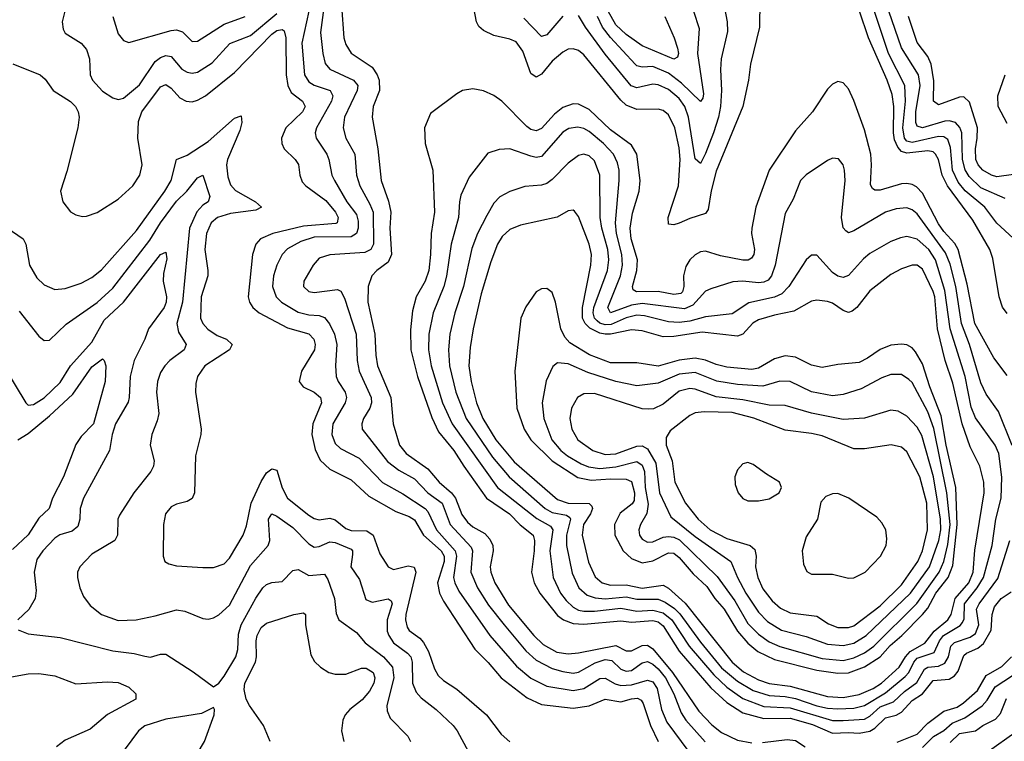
# Model space of a CAD drawing. Header units: inches. Extents: x 1305375 to 1407406, y 744550 to 841633.
# Tile 465 of 509: x 1401358 to 1405079, y 812230 to 814958. Entities that reach past the tile are written whole.
import ezdxf

# ---------------------------------------------------------------- set-up
doc = ezdxf.new("R2010")
doc.units = ezdxf.units.IN
doc.header["$MEASUREMENT"] = 0
doc.layers.add('B4801', color=7, linetype='Continuous')

msp = doc.modelspace()

# ---------------------------------------------------------------- linework, layer by layer
at = {"layer": 'B4801', "color": 5}
for points, elevation in [([(1402520.3, 815110), (1402494.6, 814910), (1402502.9, 814830), (1402512.4, 814792.4), (1402530, 814771.8), (1402619.4, 814730), (1402635, 814710), (1402632.8, 814690), (1402585.7, 814590), (1402580.6, 814550), (1402589.6, 814510), (1402623.8, 814450), (1402631, 814370), (1402642.6, 814330), (1402681.2, 814261.2), (1402693.6, 814230), (1402694.4, 814110), (1402685, 814090), (1402661.4, 814078.6), (1402530, 814069.3), (1402490, 814056.8), (1402466.2, 814030), (1402431.4, 813970), (1402430.3, 813950), (1402450, 813930.3), (1402470, 813926.6), (1402558.2, 813938.2), (1402571.9, 813931.9), (1402585.5, 813905.5), (1402629.7, 813770), (1402633.1, 813670), (1402641.1, 813630), (1402686.3, 813530), (1402687.3, 813510), (1402681.1, 813490), (1402656.4, 813450), (1402650.1, 813430), (1402652.4, 813410), (1402747.6, 813287.6), (1402790, 813255.7), (1402850, 813222.6), (1402899.9, 813170), (1402953.9, 813130), (1402984.9, 813050), (1403064, 812964), (1403068.9, 812950), (1403062.6, 812870), (1403087.8, 812810), (1403130, 812745.4), (1403188.9, 812670), (1403270, 812572.5), (1403310, 812537.4), (1403370, 812505.4), (1403410, 812493.6), (1403450, 812488.3), (1403470, 812491.3), (1403533.1, 812526.9), (1403570, 812539.4), (1403595.5, 812535.5), (1403630, 812502.7), (1403650, 812495.7), (1403670, 812497.8), (1403710, 812526.8), (1403730, 812532.4), (1403750, 812522.3), (1403770, 812504.6), (1403798, 812470), (1403829.8, 812410), (1403857.4, 812337.4), (1403874.7, 812310), (1403948.6, 812228.6)], 1260), ([(1405112.9, 814132.9), (1405050, 814188.5), (1405005.1, 814250), (1404931.3, 814311.3), (1404904.2, 814344.2), (1404882.7, 814390), (1404874.9, 814474.9), (1404864.8, 814504.8), (1404850, 814514.9), (1404830, 814516.5), (1404730, 814494.3), (1404710, 814499.5), (1404701.8, 814510), (1404695.5, 814550), (1404706, 814650), (1404703.1, 814710), (1404641.4, 814830), (1404570, 815043.7)], 1260), ([(1402573.6, 815010), (1402582.5, 814890), (1402590, 814864.6), (1402610, 814832.1), (1402690, 814778.2), (1402708.7, 814750), (1402715.7, 814730), (1402717, 814690), (1402694.1, 814630), (1402690.1, 814589.9), (1402711.3, 814470), (1402723.1, 814350), (1402751.6, 814271.6), (1402760.2, 814230), (1402756.7, 814170), (1402763.3, 814070), (1402750, 814042.2), (1402707.2, 814010), (1402688.9, 813990), (1402675, 813950), (1402673, 813890), (1402699.4, 813770), (1402703.1, 813690), (1402709.7, 813650), (1402760.2, 813530), (1402768.6, 813430), (1402793.6, 813350), (1402818, 813318), (1402900.7, 813260.7), (1402942.3, 813210), (1402990.1, 813170), (1403004.2, 813150), (1403028, 813088), (1403050, 813059.1), (1403070, 813041.7), (1403115.5, 813015.5), (1403135, 812995), (1403145.3, 812970), (1403146.9, 812950), (1403135.6, 812890), (1403137.8, 812870), (1403152.7, 812830), (1403205.3, 812745.3), (1403300.7, 812630), (1403336.6, 812596.6), (1403387.9, 812567.9), (1403430, 812561.1), (1403470, 812564.3), (1403610, 812591.9), (1403650, 812572.8), (1403670, 812571.7), (1403710, 812592.9), (1403730, 812594.2), (1403750, 812580.5), (1403825.4, 812490), (1403924.4, 812344.4), (1403973.2, 812293.2), (1404010, 812263.4), (1404070, 812235.1), (1404124.7, 812224.7)], 1280), ([(1404155.1, 815030), (1404154, 814930), (1404119.5, 814790), (1404112, 814730), (1404090.1, 814630), (1403990, 814385.8), (1403971.4, 814311.4), (1403959.9, 814240.1), (1403950, 814225.6), (1403890, 814207.3), (1403850, 814188.6), (1403830, 814182.5), (1403810, 814185.8), (1403808.5, 814210), (1403847.8, 814330), (1403853.6, 814430), (1403850, 814473.3), (1403834.2, 814550), (1403810, 814599.1), (1403790, 814614.6), (1403770, 814620.5), (1403690, 814619.3), (1403650, 814635.4), (1403630, 814653.6), (1403490, 814826), (1403470, 814841.4), (1403450, 814848.1), (1403430, 814846.2), (1403410, 814835.8), (1403370, 814800.9), (1403330, 814752.6), (1403310, 814740.7), (1403290, 814754.8), (1403259.6, 814839.6), (1403234.2, 814874.2), (1403210, 814884.6), (1403150, 814898.7), (1403110, 814917.8), (1403092.5, 814932.5), (1403084.4, 814950), (1403069.2, 815030)], 1280), ([(1404015.9, 815030), (1404031.1, 814950), (1404033, 814913), (1404008.1, 814810), (1404005.9, 814770), (1404010.5, 814690), (1404006.3, 814630), (1403999, 814590), (1403979.3, 814530), (1403950, 814451.8), (1403930, 814414.5), (1403910, 814431.8), (1403885.1, 814590), (1403871.1, 814630), (1403850, 814659.9), (1403810, 814694.1), (1403770, 814711.7), (1403750, 814713.9), (1403690, 814701.1), (1403668.8, 814708.8), (1403570, 814828.4), (1403495.9, 814930), (1403470, 814974.2)], 1260), ([(1401528.6, 814990), (1401518.5, 814950), (1401522.4, 814922.4), (1401530, 814907.9), (1401589.5, 814869.5), (1401610, 814845.7), (1401621.1, 814810), (1401623.8, 814750), (1401632.1, 814730), (1401670, 814688), (1401710, 814662.3), (1401730, 814656.9), (1401750, 814662.2), (1401810, 814711.4), (1401870, 814800.1), (1401890, 814815.6), (1401910, 814823.1), (1401930, 814818.5), (1401970, 814771.2), (1401990, 814759.4), (1402010, 814755.8), (1402030, 814760.1), (1402085.4, 814794.6), (1402151.6, 814868.4), (1402230, 814898.5), (1402330, 814981.1)], 1240), ([(1401710.2, 814970), (1401730, 814904.9), (1401750, 814879.5), (1401770, 814871.8), (1401930, 814917.5), (1401950, 814919.4), (1401972.4, 814912.4), (1402010, 814875.5), (1402030, 814877.1), (1402130, 814941.7), (1402210, 814970.9)], 1260), ([(1402450.6, 814990), (1402424, 814870), (1402434.4, 814750), (1402450, 814723.4), (1402470.4, 814710.4), (1402530.9, 814690.9), (1402541.6, 814670), (1402536.2, 814650), (1402479, 814550), (1402474.8, 814530), (1402478.6, 814510), (1402518.2, 814450), (1402526.3, 814430), (1402537.3, 814370), (1402547.3, 814350), (1402594.1, 814270), (1402630, 814222), (1402637, 814197), (1402636.6, 814170), (1402630.5, 814149.5), (1402610, 814137.5), (1402470, 814135.7), (1402420.5, 814119.5), (1402370, 814092.5), (1402349.5, 814070), (1402329.3, 814030.7), (1402316.4, 813990), (1402312.6, 813950), (1402326.6, 813910), (1402346.8, 813890), (1402410, 813852.9), (1402450, 813843.1), (1402490, 813840.1), (1402510, 813831.8), (1402528.2, 813808.2), (1402547.8, 813770), (1402555.9, 813730), (1402550.5, 813650.5), (1402554.2, 813610), (1402561.8, 813590), (1402587.5, 813550), (1402592.5, 813530), (1402587.3, 813510), (1402540.5, 813430), (1402537.5, 813390), (1402550, 813355.9), (1402570, 813337.2), (1402640.4, 813300.4), (1402729, 813209), (1402805.7, 813165.7), (1402890, 813110.1), (1402899.6, 813099.6), (1402933.2, 813030), (1403003, 812950), (1403008.1, 812930), (1402997.5, 812850), (1403001.9, 812830), (1403017.6, 812797.6), (1403134.7, 812630), (1403234.7, 812514.7), (1403290, 812468.8), (1403350, 812438.9), (1403450, 812422.3), (1403490, 812430.4), (1403550, 812467.3), (1403570, 812469.3), (1403608.1, 812448.1), (1403630, 812441.7), (1403670, 812443.8), (1403730, 812460.8), (1403750, 812455.1), (1403766.5, 812430), (1403782.6, 812350), (1403802.8, 812302.8), (1403886.8, 812190)], 1240), ([(1403410, 814971.6), (1403350, 814901.3), (1403330, 814894.9), (1403263.4, 814963.4)], 1260), ([(1403903.7, 814990), (1403925.4, 814925.4), (1403918.7, 814830), (1403941.7, 814678.3), (1403939, 814661), (1403930, 814648.9), (1403858.6, 814718.6), (1403810, 814755.5), (1403750, 814781.7), (1403710, 814779.1), (1403690, 814784.2), (1403684.1, 814790), (1403590.3, 814890.3), (1403560.2, 814930), (1403540.9, 814970)], 1240), ([(1403795.2, 814970), (1403831, 814890), (1403843.7, 814850), (1403847, 814830), (1403843.5, 814816.5), (1403830, 814809.1), (1403710, 814859.7), (1403650, 814902.1), (1403610, 814939.4), (1403581.4, 814990)], 1220), ([(1405090, 813847.9), (1405071.7, 813871.7), (1405059.4, 813910), (1405035.3, 814055.3), (1405024.7, 814090), (1404960.4, 814200.4), (1404864.7, 814330), (1404844.2, 814370), (1404829.5, 814429.5), (1404819.3, 814450), (1404810, 814458.1), (1404790, 814463.1), (1404710, 814453.5), (1404690, 814460.5), (1404676, 814476), (1404664.3, 814504.3), (1404659.9, 814530), (1404661.5, 814630), (1404655.3, 814675.3), (1404636.5, 814730), (1404565.7, 814890), (1404531, 814991)], 1280), ([(1405082.1, 814282.1), (1404990, 814322.8), (1404945.8, 814365.8), (1404930.6, 814390.6), (1404920.4, 814430), (1404918.4, 814530), (1404910.7, 814550.7), (1404894, 814570), (1404870, 814576.4), (1404854.1, 814574.1), (1404770, 814549.2), (1404750, 814556.2), (1404744.8, 814570), (1404744.8, 814610), (1404761.4, 814710), (1404754.3, 814750), (1404690, 814852.3), (1404642.2, 814990)], 1240), ([(1405113.4, 814373.4), (1405050, 814363.8), (1405030, 814369.9), (1404998.3, 814390), (1404980.5, 814410), (1404971.6, 814430), (1404969.7, 814469.7), (1404976.8, 814510), (1404977.1, 814550), (1404946.8, 814646.8), (1404926.2, 814666.1), (1404910, 814665.3), (1404830, 814635.8), (1404811.4, 814650), (1404812.9, 814727.1), (1404803, 814790), (1404790, 814819.1), (1404750, 814872.2), (1404716.7, 814970)], 1220), ([(1401331.8, 814791.8), (1401435.3, 814750), (1401453.5, 814733.5), (1401483.9, 814690), (1401550, 814649.4), (1401568.8, 814630), (1401579, 814610), (1401582.7, 814590), (1401577.8, 814550), (1401536.1, 814383.9), (1401511.6, 814310), (1401521, 814270), (1401550, 814232.3), (1401570, 814220.2), (1401594.5, 814214.5), (1401610, 814215.3), (1401650, 814229.6), (1401730, 814280.3), (1401785.6, 814330), (1401811.6, 814370), (1401820.1, 814410), (1401804.2, 814510), (1401806.4, 814573.6), (1401819.1, 814610), (1401890, 814704.8), (1401910, 814713.4), (1401930, 814699.5), (1401962.6, 814662.6), (1401986.3, 814650), (1402010, 814648.3), (1402030, 814653.5), (1402060.2, 814670), (1402170, 814758.8), (1402310, 814903.3), (1402330, 814917.3), (1402350, 814921), (1402356.5, 814916.5), (1402362.9, 814890), (1402365.1, 814750), (1402370.7, 814710), (1402383.6, 814683.6), (1402426.7, 814650), (1402436.2, 814630), (1402426.4, 814610), (1402362.9, 814550), (1402346.9, 814510), (1402348.8, 814490), (1402357.1, 814470), (1402399.3, 814430), (1402411.4, 814411.4), (1402416.4, 814370), (1402425.3, 814345.3), (1402439, 814330), (1402514.7, 814274.7), (1402551.1, 814230), (1402561.4, 814210), (1402557.1, 814190), (1402552.3, 814187.7), (1402430, 814177.8), (1402314.9, 814150), (1402267.9, 814130), (1402250.5, 814109.5), (1402237.5, 814070), (1402220.6, 813910), (1402225.8, 813890), (1402238.3, 813870), (1402263.2, 813850), (1402370, 813793.9), (1402450, 813770.5), (1402469.1, 813750), (1402474.1, 813730), (1402471.4, 813710), (1402422.9, 813630), (1402414, 813590), (1402428.4, 813570), (1402470, 813550.1), (1402494.8, 813530), (1402498.7, 813510), (1402465.5, 813430), (1402461.5, 813390), (1402473.9, 813333.9), (1402493.5, 813293.5), (1402530, 813259.6), (1402610, 813219.1), (1402677.3, 813157.3), (1402778.8, 813098.8), (1402830, 813080.2), (1402850, 813067.9), (1402883.3, 813010), (1402950.2, 812950.2), (1402961.5, 812930), (1402962.1, 812910), (1402937.2, 812830), (1402944.8, 812790), (1402959.6, 812759.6), (1403078, 812578), (1403128.4, 812528.4), (1403177.1, 812470), (1403275.2, 812395.2), (1403330, 812369.7), (1403450, 812355.9), (1403510, 812364.8), (1403570, 812389.7), (1403630, 812379.2), (1403670, 812391.4), (1403693.1, 812393.1), (1403705.8, 812385.8), (1403713.7, 812373.7), (1403742.2, 812290), (1403771.2, 812230)], 1220), ([(1405090, 814565.5), (1405055.1, 814630), (1405053.8, 814670), (1405081.7, 814750)], 1180), ([(1405090, 813613.3), (1405039.4, 813679.4), (1404967.5, 813810), (1404938, 813958), (1404904.6, 814090), (1404891.7, 814111.7), (1404850, 814157.5), (1404830, 814186.4), (1404770, 814302.5), (1404746.4, 814326.4), (1404730, 814335.1), (1404710, 814338.7), (1404690, 814337.7), (1404610, 814314.1), (1404590, 814313.8), (1404580.6, 814320.6), (1404573.7, 814333.7), (1404577.2, 814410), (1404573.8, 814450), (1404550, 814541.7), (1404510, 814653.3), (1404490, 814696.3), (1404470, 814719.7), (1404450, 814724.7), (1404430, 814714.7), (1404410, 814695.1), (1404354, 814610), (1404290, 814538.2), (1404190.1, 814390), (1404139.8, 814250), (1404124.7, 814170), (1404123.9, 814150), (1404134.2, 814090), (1404132.7, 814070), (1404123.6, 814056.4), (1404110.8, 814049.2), (1404090, 814049.2), (1404005.9, 814065.9), (1403950, 814083.2), (1403930, 814080.2), (1403910, 814069), (1403890.2, 814050), (1403874.9, 814025.1), (1403866.8, 813990), (1403867.5, 813950), (1403862.9, 813930), (1403856.4, 813923.6), (1403830, 813919.3), (1403770, 813930.2), (1403688.9, 813928.9), (1403676.4, 813936.4), (1403673, 813950), (1403690.2, 814010), (1403692.1, 814050), (1403668.1, 814130), (1403664.7, 814170), (1403673.1, 814226.9), (1403699.3, 814310), (1403702.7, 814350), (1403689.9, 814449.9), (1403670, 814484.1), (1403590, 814542), (1403510, 814618.7), (1403470, 814638.7), (1403450, 814640.1), (1403410, 814626.3), (1403378.9, 814601.1), (1403330, 814546.9), (1403310, 814538.5), (1403290, 814543.4), (1403274.7, 814554.7), (1403179.3, 814650), (1403150, 814671.2), (1403110, 814689), (1403070, 814697.3), (1403030.7, 814690), (1403010, 814678.3), (1402910, 814603), (1402888.1, 814550), (1402889.5, 814490), (1402919.3, 814390), (1402925, 814230), (1402913.1, 814150), (1402910.8, 814070), (1402903.4, 814010), (1402890.3, 813969.7), (1402856.6, 813910), (1402842.3, 813857.7), (1402834.6, 813785.4), (1402836.2, 813710), (1402860.9, 813610), (1402914.8, 813454.8), (1402940.2, 813400.2), (1402998.7, 813330), (1403035.8, 813270), (1403121.6, 813150), (1403208.8, 813090), (1403248.6, 813048.6), (1403298, 813010), (1403303.3, 812990), (1403302.2, 812950), (1403291.7, 812870), (1403302, 812830), (1403323.5, 812790), (1403390, 812706.2), (1403412.7, 812690), (1403450, 812675.9), (1403490, 812673.3), (1403630, 812686.2), (1403670, 812680.5), (1403750, 812686.7), (1403770, 812681.4), (1403790, 812667.1), (1403850.6, 812570.6), (1403970, 812432.5), (1404030, 812377.6), (1404090, 812338.3), (1404170, 812316.8), (1404270, 812318), (1404353.8, 812293.8), (1404430, 812260.6), (1404490, 812264), (1404530, 812260.6), (1404570, 812268.3), (1404590, 812280.5), (1404630, 812318.9), (1404670, 812328.6), (1404690, 812340.2), (1404730, 812384.5), (1404770, 812410.1), (1404810, 812460.4), (1404870, 812465.6), (1404890, 812477.5), (1404904.2, 812495.8), (1404925.3, 812554.7), (1404936, 812564), (1404978.2, 812581.8), (1405000.1, 812599.9), (1405029.7, 812650), (1405032.9, 812710), (1405041.3, 812738.7), (1405067.3, 812770), (1405104.6, 812795.4)], 1320), ([(1401310, 814171.9), (1401370.8, 814130), (1401380.9, 814110), (1401394.7, 814030), (1401422.9, 813982.9), (1401450, 813955.5), (1401490, 813938.2), (1401530, 813942.3), (1401590, 813962.4), (1401630, 813983.1), (1401667.2, 814012.8), (1401799.2, 814160.8), (1401906.7, 814310), (1401929.6, 814350), (1401950, 814430.2), (1401990, 814445.7), (1402070, 814498.1), (1402170, 814586.1), (1402194.4, 814594.4), (1402197.2, 814570), (1402190, 814539.8), (1402142.6, 814430), (1402139.6, 814410), (1402143.7, 814363.7), (1402154.4, 814334.4), (1402172.9, 814312.9), (1402248.2, 814270), (1402271.8, 814250), (1402250, 814238.4), (1402154.6, 814225.4), (1402105.5, 814210), (1402081.3, 814190), (1402064.2, 814150), (1402057.3, 814090), (1402069.2, 814010), (1402068.4, 813990), (1402044, 813910), (1402040.8, 813830), (1402049.6, 813810), (1402068.8, 813788.8), (1402104.5, 813764.5), (1402138.8, 813750), (1402160.2, 813730), (1402151, 813710), (1402057.6, 813650), (1402029.5, 813610), (1402023.4, 813583.4), (1402022.5, 813550), (1402043.2, 813410), (1402042.2, 813390), (1402022.4, 813310), (1402018.7, 813170), (1402010, 813148.7), (1401990, 813136.8), (1401950, 813127), (1401930, 813116.8), (1401908.5, 813090), (1401900.6, 813050), (1401899.6, 812930), (1401906.4, 812910), (1401921, 812901), (1401950, 812893.8), (1402050, 812887.1), (1402090, 812887.1), (1402130, 812901.7), (1402150, 812922.7), (1402201.8, 813010), (1402214.8, 813045.2), (1402231.8, 813130), (1402270, 813212.4), (1402290, 813245), (1402310, 813260.1), (1402330, 813255.2), (1402350, 813188), (1402369.1, 813150), (1402450, 813085.7), (1402470, 813072.6), (1402490, 813067.5), (1402530, 813073.3), (1402550, 813067.7), (1402590, 813034.5), (1402610, 813027.1), (1402670, 813026.4), (1402693.9, 813010), (1402719.3, 812939.3), (1402750.1, 812890.1), (1402770, 812880.2), (1402825.8, 812894.2), (1402848.7, 812888.7), (1402854.2, 812870), (1402816.6, 812710), (1402815.2, 812690), (1402822.1, 812662.1), (1402830, 812649), (1402870, 812620.6), (1402884.1, 812604.1), (1402902.5, 812570), (1402924.7, 812504.7), (1402939.2, 812479.2), (1402959.9, 812459.9), (1403010, 812426.8), (1403121.2, 812330), (1403176.8, 812256.8), (1403210, 812227.8)], 1180), ([(1405108, 813348), (1405057, 813477), (1405010, 813542.3), (1404990, 813585.8), (1404947.7, 813730), (1404916.5, 813810), (1404895.2, 813950), (1404874.4, 814034.4), (1404857, 814077), (1404750, 814224), (1404730, 814239.7), (1404710, 814246.5), (1404670, 814243.6), (1404630, 814230.4), (1404510, 814159.5), (1404490, 814152.9), (1404479.8, 814159.8), (1404470, 814172), (1404462.9, 814210), (1404477.3, 814350), (1404475.2, 814390), (1404469.8, 814409.8), (1404452.2, 814432.2), (1404430, 814434.8), (1404410, 814425.7), (1404330, 814371.8), (1404308.5, 814350), (1404280.8, 814279.2), (1404250, 814225.1), (1404213.3, 814030), (1404199.4, 813990), (1404186.4, 813973.6), (1404170, 813966), (1404150, 813963.8), (1404090, 813969.5), (1404053.3, 813966.7), (1403970, 813940.9), (1403950, 813932.1), (1403901.5, 813878.5), (1403870, 813865), (1403710, 813885.7), (1403670, 813878.8), (1403590, 813850.6), (1403580.1, 813870), (1403628.8, 813990), (1403636.4, 814030), (1403633.2, 814070), (1403613.2, 814150), (1403609.7, 814190), (1403623.5, 814350), (1403622.8, 814390), (1403617.2, 814417.2), (1403601.5, 814450), (1403564.6, 814490), (1403510, 814535.3), (1403490, 814546.7), (1403467.6, 814552.4), (1403432.6, 814547.4), (1403410, 814533.1), (1403330, 814441.6), (1403310, 814437.4), (1403290, 814441.8), (1403210, 814469.9), (1403170, 814467.6), (1403126.6, 814453.4), (1403056.9, 814363.1), (1403024.7, 814295.3), (1403019.2, 814270), (1403016.6, 814210), (1402988.9, 814110), (1402971.2, 813988.8), (1402960.8, 813950), (1402920.1, 813850), (1402903.4, 813770), (1402902.4, 813710), (1402912.4, 813650), (1402955.5, 813510), (1402992.1, 813430), (1403163.4, 813190), (1403312, 813072), (1403363.8, 813043.8), (1403372, 813030), (1403361.8, 812950), (1403373.2, 812850), (1403400.9, 812790), (1403422.4, 812762.4), (1403450, 812737.5), (1403470, 812726.3), (1403490, 812721.7), (1403530, 812722), (1403630, 812733.4), (1403690, 812722.3), (1403750, 812726.2), (1403790, 812715.8), (1403822.4, 812690), (1403887.9, 812590), (1403981, 812481), (1404030, 812434.8), (1404090, 812391.9), (1404170, 812362.1), (1404270, 812357), (1404430, 812309.3), (1404470, 812309.3), (1404550, 812314.4), (1404570, 812325.4), (1404610, 812360.4), (1404660.4, 812379.6), (1404701.7, 812418.3), (1404747.7, 812452.3), (1404776.7, 812503.3), (1404790, 812510.7), (1404830, 812513.9), (1404854.1, 812525.9), (1404867.6, 812550), (1404876.2, 812590), (1404890, 812604.1), (1404950, 812623.7), (1404970, 812638.4), (1404982.9, 812670), (1404973.8, 812730), (1404983.4, 812750), (1405054.6, 812845.4), (1405100.1, 812990)], 1340), ([(1401356, 813856), (1401430, 813762.4), (1401450, 813746), (1401470, 813746.4), (1401532.7, 813807.3), (1401650, 813889.6), (1401710, 813943.8), (1401850, 814124.2), (1401890.3, 814190), (1401950, 814272.2), (1401989.6, 814310.4), (1402030, 814360.2), (1402050, 814370.3), (1402075.9, 814290), (1402069.3, 814270), (1402050, 814256.7), (1402027.6, 814232.4), (1401999.8, 814170), (1401972.8, 813890), (1401951, 813810), (1401957.3, 813777.3), (1401987, 813730), (1401978.9, 813710), (1401925, 813670), (1401906.3, 813650), (1401890, 813624), (1401878.3, 813590), (1401874.6, 813550), (1401883, 813470), (1401877.6, 813442.4), (1401857.5, 813390), (1401851.1, 813350), (1401865.4, 813290), (1401863.9, 813270), (1401853.6, 813250), (1401789.2, 813170), (1401735.1, 813084.9), (1401728.4, 813070), (1401727.2, 813010), (1401716.9, 812990), (1401630, 812937.8), (1401584.7, 812890), (1401576.5, 812870), (1401575.9, 812850), (1401584.7, 812810), (1401598.1, 812778.1), (1401623.9, 812743.9), (1401667.2, 812710), (1401730, 812686.4), (1401797.2, 812690), (1401870, 812704.1), (1401950, 812727.2), (1401982.3, 812722.3), (1402050, 812695), (1402070, 812692.2), (1402090, 812697.2), (1402110, 812708.3), (1402150, 812745.2), (1402230, 812895), (1402297, 812970), (1402303, 812990), (1402298.5, 813070), (1402310, 813090.2), (1402330, 813081.7), (1402390, 813038.3), (1402450, 812977.1), (1402470, 812964.7), (1402490, 812966.5), (1402530, 812984), (1402550, 812982.3), (1402610, 812956.2), (1402616, 812950), (1402615.9, 812935.9), (1402608.6, 812890), (1402642.1, 812842.1), (1402666.1, 812766), (1402690, 812756.1), (1402750, 812768.4), (1402761.1, 812761.1), (1402765, 812750), (1402746.7, 812690), (1402746.8, 812646.8), (1402752.1, 812630), (1402770, 812602.6), (1402823.6, 812563.6), (1402835.3, 812550), (1402841, 812530), (1402841.8, 812450), (1402856, 812416), (1402874.4, 812394.4), (1402931, 812351), (1402995.4, 812290), (1403011, 812270), (1403054.4, 812190)], 1160), ([(1401296.3, 813650), (1401380.9, 813510), (1401390, 813501.5), (1401410, 813503), (1401450, 813528.9), (1401510, 813586.3), (1401549.7, 813650.3), (1401630, 813738.7), (1401677.2, 813822.8), (1401750, 813890.1), (1401890, 814071), (1401910, 814079.5), (1401913.8, 814053.8), (1401901.2, 813998.8), (1401899.9, 813970), (1401911.8, 813910), (1401911.4, 813890), (1401903.3, 813870), (1401844.7, 813790), (1401831, 813750), (1401790.6, 813670), (1401775, 813610), (1401771.6, 813530), (1401767.1, 813512.9), (1401719.9, 813430), (1401707.5, 813390), (1401697, 813330), (1401598.9, 813150), (1401585.9, 813110), (1401584.6, 813070), (1401577.3, 813042.7), (1401555.5, 813024.5), (1401509.6, 813010.3), (1401490, 812998.6), (1401445.1, 812950), (1401422.7, 812917.3), (1401412.3, 812870), (1401419.3, 812800.7), (1401416.5, 812770), (1401391.8, 812728.2), (1401350.4, 812690)], 1140), ([(1401350, 813370.1), (1401390, 813394.3), (1401470, 813460.1), (1401557.8, 813542.2), (1401630, 813646), (1401670, 813676.1), (1401676.5, 813670), (1401682.7, 813650), (1401680.1, 813590), (1401636.8, 813430), (1401590, 813382.6), (1401570, 813352.5), (1401522.8, 813230), (1401481.9, 813150), (1401468.7, 813110), (1401430, 813073.3), (1401389.2, 813010.9), (1401330, 812955.7)], 1120), ([(1401351.6, 812651.5), (1401390, 812636.5), (1401510, 812623), (1401710, 812572.5), (1401790, 812562.1), (1401830, 812551.7), (1401851.4, 812548.6), (1401890, 812559.7), (1401910, 812560.2), (1402013.4, 812493.4), (1402090, 812436.3), (1402110, 812450.4), (1402130, 812477), (1402175, 812550), (1402182.5, 812577.5), (1402185, 812635), (1402194.7, 812670), (1402250, 812771.7), (1402277, 812810), (1402290, 812822.6), (1402310, 812830.1), (1402350, 812834.3), (1402390, 812875.8), (1402410, 812879.7), (1402450, 812857.3), (1402510, 812861.8), (1402522.2, 812842.2), (1402547.9, 812770), (1402553.5, 812713.5), (1402564.1, 812690), (1402630, 812642.2), (1402662.9, 812602.9), (1402732.4, 812550), (1402766.2, 812510), (1402771, 812470), (1402745.5, 812365.5), (1402745.8, 812345.7), (1402757.3, 812317.3), (1402824.2, 812250), (1402834.5, 812230)], 1140), ([(1402304.1, 812230), (1402279.1, 812290), (1402225.9, 812365.9), (1402213.8, 812390), (1402206.2, 812426.2), (1402208.6, 812450), (1402249.2, 812530), (1402252.9, 812550), (1402251, 812610), (1402254.9, 812630), (1402270, 812660.9), (1402290, 812677.4), (1402394, 812710), (1402430, 812715.8), (1402437.6, 812710), (1402437.9, 812670), (1402457.7, 812557.7), (1402471.7, 812531.7), (1402494.6, 812510), (1402526.4, 812490), (1402550, 812484.1), (1402590, 812483.6), (1402650, 812506.3), (1402667.3, 812507.3), (1402693.6, 812490), (1402699.9, 812470), (1402696.6, 812450), (1402680.2, 812419.8), (1402652.5, 812387.5), (1402605.4, 812350), (1402588.2, 812330), (1402578.4, 812310), (1402574, 812270), (1402582.3, 812230)], 1120), ([(1404673.3, 812226.7), (1404750, 812256.8), (1404790, 812299.4), (1404850, 812344.8), (1404900.5, 812359.5), (1404924.7, 812375.3), (1404977.1, 812422.9), (1405010, 812479.5), (1405070, 812512.7), (1405105.7, 812550)], 1280), ([(1401326.1, 812473.9), (1401390, 812484.8), (1401430, 812486.6), (1401490, 812477.5), (1401570, 812447.5), (1401690, 812455.5), (1401730, 812453.2), (1401770, 812434.4), (1401796, 812410), (1401796.5, 812390), (1401690, 812331.8), (1401623.7, 812276.3), (1401530, 812234.1), (1401497.2, 812210)], 1120), ([(1404770, 812207.3), (1404811.5, 812248.5), (1404850, 812271.5), (1404881.5, 812298.5), (1404930, 812319.2), (1404995, 812365), (1405014, 812386), (1405043.9, 812436.1), (1405110, 812479.1)], 1260), ([(1404873.7, 812226.3), (1404910, 812259.2), (1404969.6, 812270.4), (1404997.3, 812290), (1405045.8, 812314.2), (1405064.6, 812335.4), (1405087.7, 812392.3)], 1240), ([(1405010, 812186.7), (1405127.4, 812270)], 1220), ([(1404165.3, 812225.3), (1404257.6, 812237.6), (1404290, 812233.4), (1404326, 812210)], 1280)]:
    msp.add_lwpolyline(points, dxfattribs=dict(at, elevation=elevation))
for points, elevation in [([(1403490, 814449.8), (1403470, 814444.8), (1403430, 814415.8), (1403370, 814354.3), (1403350, 814339.3), (1403330, 814332.2), (1403267.3, 814327.3), (1403210, 814308.4), (1403171.6, 814288.4), (1403150, 814264.2), (1403122.6, 814217.4), (1403088.3, 814150), (1403066.6, 814093.4), (1403034.4, 813950), (1403002, 813850), (1402983.3, 813770), (1402977.9, 813710), (1402982.2, 813650), (1403006.4, 813550), (1403044.9, 813450), (1403143.9, 813303.9), (1403207.2, 813230), (1403343.6, 813110), (1403370, 813094.9), (1403424.7, 813084.8), (1403436.4, 813076.4), (1403439.5, 813070), (1403424.8, 813010), (1403424.8, 812970), (1403445.6, 812865.6), (1403471.1, 812811.1), (1403502.8, 812782.8), (1403532.3, 812772.3), (1403570, 812768.7), (1403650, 812776.9), (1403690, 812767.3), (1403770, 812767.5), (1403796.7, 812756.8), (1403832.5, 812732.5), (1403852.7, 812712.7), (1403930, 812605.7), (1404010, 812508.6), (1404070, 812457.4), (1404130, 812422.3), (1404190, 812403.9), (1404250, 812399.5), (1404290, 812391.5), (1404370, 812364.2), (1404410, 812355.8), (1404450, 812352.7), (1404510, 812356), (1404550, 812366.1), (1404630, 812413.1), (1404704.7, 812475.3), (1404718.6, 812490), (1404736.7, 812530), (1404750, 812544.4), (1404813.8, 812566.2), (1404834.2, 812610), (1404849.2, 812630), (1404911.4, 812668.6), (1404920.7, 812679.3), (1404926.9, 812693.1), (1404928.6, 812750), (1404976.6, 812810), (1404999.6, 812850), (1405032.6, 812970), (1405046.8, 813070), (1405067.2, 813150), (1405069, 813229), (1405058.3, 813318.3), (1405044.7, 813350), (1404970, 813453.7), (1404953.5, 813493.5), (1404930.4, 813610), (1404873.9, 813790), (1404854.5, 813934.5), (1404818.3, 814050), (1404793.8, 814090), (1404750, 814128.5), (1404710, 814138.5), (1404685.9, 814134.1), (1404650, 814119.5), (1404570, 814074.4), (1404546.1, 814053.9), (1404490, 813990.6), (1404470, 813983.4), (1404450, 813988.7), (1404430, 814002.3), (1404370, 814068.6), (1404350, 814068.5), (1404330, 814049.8), (1404264, 813950), (1404237.6, 813922.4), (1404210, 813909.3), (1404112.7, 813887.3), (1404050, 813846.8), (1403950, 813834.9), (1403890, 813818.8), (1403850, 813813.5), (1403810, 813816.2), (1403718.6, 813838.6), (1403690, 813841), (1403650, 813831.4), (1403593.6, 813806.4), (1403570, 813804.4), (1403550.5, 813810.5), (1403539.7, 813819.7), (1403529.7, 813830), (1403524.6, 813850), (1403528, 813870), (1403578.8, 814010), (1403583.8, 814050), (1403580, 814090), (1403557.9, 814170), (1403551.9, 814210), (1403550.3, 814370), (1403530, 814424.6), (1403510, 814443.2)], 1360), ([(1403450, 814238.7), (1403430, 814235.1), (1403388.9, 814211.1), (1403250, 814182.1), (1403210, 814164.9), (1403181.2, 814138.8), (1403163.8, 814110), (1403137.7, 814042.3), (1403102.2, 813922.2), (1403070.9, 813790), (1403060.7, 813719.3), (1403054.8, 813650), (1403063.3, 813590), (1403084.3, 813510), (1403108.1, 813450), (1403157.7, 813370), (1403226.3, 813286.3), (1403390, 813144.1), (1403430, 813130.7), (1403509.4, 813129.4), (1403519.3, 813119.3), (1403522.9, 813110), (1403515.5, 813090), (1403488.5, 813050), (1403483.1, 813010), (1403507.4, 812907.4), (1403532.6, 812852.6), (1403559.4, 812830), (1403590, 812820.9), (1403650, 812822.2), (1403710, 812809.4), (1403790, 812820.1), (1403810, 812808.7), (1403872.1, 812752), (1404050, 812530), (1404093.5, 812493.5), (1404150, 812462.3), (1404190, 812448.5), (1404270, 812439.1), (1404410, 812400), (1404470, 812396.1), (1404530, 812406.8), (1404582.7, 812430), (1404614.6, 812450), (1404681.8, 812510), (1404705, 812550), (1404722.9, 812570), (1404778.6, 812601.4), (1404813.6, 812646.4), (1404865.6, 812690), (1404878.5, 812710), (1404893.5, 812770), (1404945.2, 812830), (1404961.5, 812870), (1404967.4, 812952.6), (1405002.8, 813170), (1405001, 813210), (1404985.9, 813270), (1404950, 813344.1), (1404919.2, 813430), (1404884, 813584), (1404855.7, 813670), (1404826.7, 813790), (1404815.8, 813910), (1404810, 813931.2), (1404770, 814015.6), (1404750, 814030.5), (1404730, 814030.5), (1404690, 814015.9), (1404650, 813994.4), (1404570, 813933.4), (1404521.3, 813870), (1404503.6, 813856.4), (1404490, 813851.6), (1404470, 813859.3), (1404430, 813886), (1404410, 813892.9), (1404370, 813897.9), (1404350, 813894), (1404283.6, 813856.4), (1404210, 813841.6), (1404150, 813823.7), (1404128.8, 813811.1), (1404090, 813769.9), (1404070, 813762.1), (1403936.4, 813776.4), (1403830, 813760.7), (1403790, 813759.8), (1403710, 813781.8), (1403670, 813785.4), (1403591, 813769), (1403570, 813769), (1403550, 813772.9), (1403512.3, 813792.3), (1403494.3, 813810), (1403485.1, 813830), (1403485, 813870), (1403516, 814030), (1403518.7, 814070), (1403510, 814109.7), (1403470, 814214), (1403454.4, 814234.4)], 1380), ([(1403350, 813941.5), (1403330, 813940.2), (1403310, 813929.8), (1403270, 813873.1), (1403251.8, 813830), (1403228.6, 813630), (1403236.6, 813490), (1403264.3, 813410), (1403289.7, 813370), (1403370.4, 813290), (1403467.4, 813227.4), (1403517.2, 813217.2), (1403590, 813223), (1403650, 813221.6), (1403670, 813212.3), (1403681.8, 813170), (1403679.6, 813140.4), (1403672.6, 813127.4), (1403626.9, 813093.1), (1403605.5, 813050), (1403606.6, 813010), (1403638.2, 812950), (1403670, 812920.8), (1403710, 812905.1), (1403750, 812912.9), (1403810, 812943.4), (1403830, 812942.1), (1403850, 812925.5), (1403903.1, 812863.1), (1403954.9, 812814.9), (1403984.8, 812770), (1404020.6, 812730), (1404070, 812646.7), (1404110, 812600.9), (1404146.7, 812570), (1404210, 812539.2), (1404370, 812499.7), (1404450, 812487.7), (1404490, 812489.6), (1404550, 812512.3), (1404609.9, 812550), (1404646.9, 812593.1), (1404691.3, 812630), (1404770.2, 812710), (1404790, 812734.1), (1404820, 812790), (1404866.9, 812850), (1404884.8, 812895.2), (1404901.2, 813050), (1404895.8, 813190), (1404859.1, 813350), (1404840.4, 813460.4), (1404796.8, 813570), (1404770, 813657.7), (1404743.2, 813703.2), (1404730, 813718.3), (1404710, 813729.3), (1404690, 813732.1), (1404650, 813728), (1404610, 813711.9), (1404561.7, 813678.3), (1404530, 813662.7), (1404450, 813654.6), (1404390, 813642.8), (1404350, 813652.1), (1404290, 813682.1), (1404250, 813688), (1404210, 813676.6), (1404150, 813640.6), (1404124.3, 813635.7), (1404030, 813644.4), (1403990, 813654.7), (1403950, 813671.5), (1403910, 813678.2), (1403850, 813671.6), (1403770, 813648.1), (1403690, 813660.7), (1403590, 813661.4), (1403510.9, 813690.9), (1403436.2, 813736.2), (1403418.4, 813758.4), (1403402.4, 813790), (1403382.2, 813890), (1403370, 813926.6)], 1420), ([(1403390, 813660.9), (1403372.4, 813647.6), (1403347.2, 813592.8), (1403332.7, 813510), (1403338.2, 813450), (1403368.9, 813370), (1403402.2, 813330), (1403427.7, 813310), (1403479.2, 813279.2), (1403507.8, 813267.8), (1403550, 813261.6), (1403610, 813267.3), (1403690, 813288.1), (1403710, 813274.8), (1403719.4, 813250), (1403721.3, 813190), (1403732.9, 813127.1), (1403728.3, 813091.7), (1403703.5, 813050), (1403697.6, 813030), (1403699.8, 813010), (1403710, 812994), (1403730, 812983.7), (1403750, 812984.3), (1403790, 813001.9), (1403810, 813005.1), (1403830, 813002.6), (1403851.8, 812991.8), (1403993.8, 812853.8), (1404060.9, 812761), (1404110, 812676), (1404150, 812634.8), (1404190, 812606.4), (1404230, 812588.1), (1404390, 812542.8), (1404470, 812535.5), (1404510, 812545.7), (1404550, 812564.5), (1404585.6, 812590), (1404748.7, 812751.3), (1404832.7, 812870), (1404850.2, 812910), (1404866, 812974), (1404874.2, 813050), (1404861.6, 813170), (1404812.9, 813412.9), (1404790, 813475.2), (1404730, 813586.6), (1404718.5, 813598.5), (1404690, 813616.5), (1404650, 813617.4), (1404615.7, 813604.3), (1404537.7, 813562.3), (1404470, 813541.3), (1404430, 813536.6), (1404350, 813550.9), (1404270, 813590.9), (1404230, 813591.8), (1404166.7, 813573.3), (1404070, 813578.8), (1403992.1, 813592.1), (1403910, 813625), (1403850, 813618.5), (1403770, 813584.3), (1403690, 813574.7), (1403610, 813590.6), (1403504.9, 813624.9), (1403430, 813657.1)], 1440), ([(1403890, 813564.3), (1403850, 813554.5), (1403790, 813504.4), (1403752.5, 813487.5), (1403734.7, 813485.3), (1403710, 813487.2), (1403530, 813544.7), (1403490, 813543.4), (1403465.8, 813530), (1403442.8, 813490), (1403437.1, 813450), (1403444.5, 813410), (1403467.1, 813370), (1403523.5, 813330), (1403570, 813314.9), (1403610, 813316.6), (1403690, 813345.7), (1403710, 813347.1), (1403730, 813336.3), (1403762.1, 813282.1), (1403775.8, 813170), (1403818.7, 813078.7), (1403910, 813004.6), (1404045.6, 812910), (1404070.1, 812849.9), (1404102.3, 812790), (1404150, 812719.1), (1404183.3, 812683.3), (1404236.5, 812650), (1404330, 812626.4), (1404410, 812597.5), (1404470, 812592.2), (1404510, 812601.8), (1404556.8, 812630), (1404724.2, 812790), (1404796, 812890), (1404831.8, 812990), (1404839, 813030), (1404838.1, 813070), (1404811.6, 813230), (1404766.7, 813386.7), (1404750, 813417.4), (1404710, 813459.9), (1404678.2, 813478.2), (1404650, 813482.1), (1404550, 813451.6), (1404470, 813446.4), (1404350, 813470.7), (1404250, 813499.4), (1404190, 813501), (1404090, 813521.5), (1403990, 813532.3), (1403910, 813561)], 1460), ([(1403944, 813476), (1403910, 813471.5), (1403890, 813461.8), (1403815.7, 813404.3), (1403800.7, 813379.3), (1403800.3, 813350), (1403824.1, 813290), (1403833.3, 813210), (1403873.3, 813130), (1403921.6, 813070), (1403966.9, 813030), (1404030, 812997.4), (1404118.5, 812970), (1404135.9, 812955.9), (1404141.1, 812930), (1404138.8, 812890), (1404146.9, 812850), (1404166.7, 812806.7), (1404201.7, 812761.7), (1404233.6, 812733.6), (1404270, 812715.7), (1404370, 812703.3), (1404414.5, 812674.5), (1404450, 812660.8), (1404490, 812659.9), (1404510, 812666.6), (1404610, 812741.9), (1404690, 812821.5), (1404752, 812910), (1404769.7, 812950), (1404789.1, 813030), (1404785.9, 813130), (1404759.1, 813230), (1404710, 813324.4), (1404690, 813342.6), (1404651.2, 813351.2), (1404550, 813335.4), (1404510, 813335.5), (1404390, 813385.5), (1404350, 813394.4), (1404250, 813405.9), (1404132.3, 813452.3), (1404050, 813472.9)], 1480), ([(1404110, 813284.2), (1404090, 813279.2), (1404070, 813256.9), (1404061, 813230), (1404061.7, 813201.7), (1404072.6, 813170), (1404090, 813147.9), (1404110, 813139.2), (1404150, 813139), (1404190, 813147.3), (1404228.3, 813170), (1404236.4, 813190), (1404229.7, 813210), (1404179.8, 813239.8), (1404130, 813276.8)], 1520), ([(1404450, 813166.5), (1404430, 813165.3), (1404404.5, 813155.5), (1404385.8, 813134.2), (1404372.8, 813070), (1404330, 813003.1), (1404315, 812950), (1404319.6, 812899.6), (1404332.1, 812872.1), (1404350, 812862.5), (1404430, 812862.3), (1404490, 812847.5), (1404510, 812848.6), (1404552.6, 812870), (1404611.5, 812930), (1404632.1, 812970), (1404635.4, 812995.4), (1404631.4, 813030), (1404616.3, 813056.3), (1404597, 813077), (1404490.8, 813150)], 1520), ([(1402090, 812358), (1402044.6, 812335.4), (1401910, 812314.5), (1401830, 812288.8), (1401806, 812270), (1401731.6, 812168.4), (1401666.4, 812110), (1401654.4, 812090), (1401639.3, 812030), (1401639.3, 812010), (1401650, 811981), (1401670, 811957.3), (1401690, 811946), (1401710, 811940.4), (1401750, 811944.9), (1401790, 811960.3), (1401890, 812012.9), (1401930, 812046), (1401969.2, 812090.8), (1401997.4, 812130), (1402055.4, 812230), (1402092.7, 812330), (1402094, 812350)], 1140)]:
    msp.add_lwpolyline(points, close=True, dxfattribs=dict(at, elevation=elevation))

doc.saveas('drawing.dxf')
